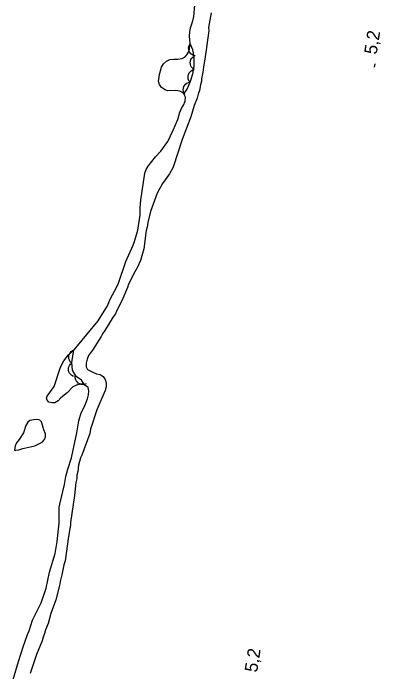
# Model space of a CAD drawing. Extents: x 282461 to 284471, y 5554090 to 5557646.
# Drawn here: x 284028.1 to 284114.3, y 5555579.2 to 5555733.8 of the extents above; entities that cross this region are included whole.
import ezdxf

# ---------------------------------------------------------------- set-up
doc = ezdxf.new("R2010")
doc.units = 0
for name, color, linetype in [('Niveau 1', 7, 'Continuous'), ('Niveau 3', 7, 'Continuous'), ('Niveau 4', 7, 'Continuous'), ('Niveau 44', 7, 'Continuous')]:
    doc.layers.add(name, color=color, linetype=linetype)

msp = doc.modelspace()

# ---------------------------------------------------------------- linework, layer by layer
at = {"layer": 'Niveau 1'}
msp.add_lwpolyline([(284074.51, 5555733.87), (284073.94, 5555730.48), (284073.95, 5555729.69), (284073.05, 5555723.02), (284072.71, 5555721.21), (284072.6, 5555719.97), (284072.27, 5555718.39), (284072.27, 5555717.82), (284072.04, 5555717.03), (284071.82, 5555715.67), (284071.48, 5555714.77), (284071.25, 5555713.87), (284070.58, 5555712.17), (284069.79, 5555709.46), (284067.76, 5555704.14), (284065.62, 5555697.7), (284064.72, 5555696.11), (284063.14, 5555693.85), (284062.23, 5555692.26), (284061.9, 5555691.59), (284060.32, 5555687.29), (284059.64, 5555684.69), (284059.53, 5555683.56), (284059.31, 5555682.77), (284058.75, 5555678.47), (284057.96, 5555675.76), (284057.28, 5555674.18), (284056.27, 5555672.59), (284055.93, 5555671.69), (284055.14, 5555670.22), (284054.91, 5555669.43), (284053.56, 5555666.26), (284052.32, 5555663.88), (284052.09, 5555663.21), (284051.53, 5555662.53), (284049.61, 5555659.36), (284049.04, 5555658.56), (284048.71, 5555657.89), (284046.67, 5555654.72), (284045.77, 5555653.47), (284045.43, 5555652.57), (284045.21, 5555651.66), (284045.21, 5555650.76), (284045.55, 5555650.19), (284046.79, 5555649.52), (284047.59, 5555649.19), (284048.49, 5555648.96), (284049.17, 5555648.51), (284049.63, 5555647.84), (284049.86, 5555647.05), (284049.86, 5555646.14), (284049.63, 5555645.24), (284047.71, 5555640.72), (284046.25, 5555636.19), (284046.03, 5555635.18), (284044.22, 5555630.09), (284043.88, 5555629.41), (284043.43, 5555627.71), (284043.21, 5555626.24), (284042.99, 5555625.34), (284042.99, 5555624.55), (284042.76, 5555623.64), (284042.43, 5555620.59), (284041.53, 5555614.27), (284041.53, 5555613.59), (284041.42, 5555613.25), (284041.08, 5555610.99), (284040.3, 5555605.23), (284039.96, 5555604.32), (284039.51, 5555601.95), (284039.06, 5555600.37), (284038.95, 5555599.46), (284038.05, 5555596.07), (284036.93, 5555592.91), (284036.25, 5555590.53), (284035.69, 5555589.06), (284035.46, 5555588.16), (284035.12, 5555587.37), (284034.9, 5555586.46), (284033.54, 5555583.29), (284032.08, 5555578.77)], dxfattribs=at)
at = {"layer": 'Niveau 3'}
msp.add_line((284112.88, 5555721.16), (284113, 5555721.95), dxfattribs=at)
at = {"layer": 'Niveau 4'}
for points in [[(284028.07, 5555577.37), (284029.31, 5555581.61), (284030.44, 5555585.06), (284031.45, 5555587.95), (284031.85, 5555588.85), (284032.64, 5555591.29), (284034.67, 5555595.36), (284035.8, 5555598.81), (284036.58, 5555602.6), (284037.94, 5555607.01), (284038.38, 5555609.78), (284038.89, 5555614.08), (284038.88, 5555617.75), (284038.99, 5555618.54), (284040.12, 5555623.18), (284040.46, 5555625.04), (284040.91, 5555626.8), (284041.75, 5555629.4), (284042.99, 5555635.33), (284043.44, 5555638.16), (284044.06, 5555639.97), (284044.79, 5555641.5), (284045.52, 5555643.31), (284045.75, 5555644.21), (284045.86, 5555645.17), (284045.69, 5555645.91), (284044.87, 5555646.5), (284044.44, 5555646.7), (284043.7, 5555646.75), (284042.91, 5555646.52), (284042.06, 5555646.07), (284040.71, 5555644.7), (284039.24, 5555643.51), (284038.61, 5555642.83), (284037.82, 5555642.38), (284037.2, 5555642.32), (284036.46, 5555642.54), (284036.01, 5555642.99), (284035.89, 5555643.5), (284036.06, 5555643.95), (284037.7, 5555646.16), (284039.11, 5555650.52), (284039.45, 5555651.37), (284039.96, 5555652.22), (284041.09, 5555653.58), (284042.39, 5555654.82), (284047.98, 5555661.57), (284050.19, 5555665.13), (284050.86, 5555666.72), (284052.39, 5555669.55), (284052.78, 5555670.45), (284054.47, 5555675.54), (284056.22, 5555679.34), (284056.56, 5555680.24), (284057.35, 5555682.9), (284057.91, 5555686.4), (284057.91, 5555688.21), (284058.02, 5555689.96), (284058.97, 5555696.24), (284059.31, 5555697.14), (284059.76, 5555697.94), (284061.46, 5555700.09), (284062.76, 5555701.45), (284064.4, 5555703.71), (284065.64, 5555706.32), (284066.71, 5555708.86), (284067.22, 5555710.56), (284067.61, 5555711.47), (284068.06, 5555712.26), (284068.4, 5555713.16), (284068.51, 5555714.12), (284068.12, 5555714.91), (284067.83, 5555715.2), (284067.15, 5555715.48), (284066.25, 5555715.64), (284064.32, 5555715.58), (284063.7, 5555715.8), (284062.9, 5555716.37), (284062.39, 5555717.04), (284062.16, 5555717.78), (284062.39, 5555719.42), (284062.9, 5555721.17), (284063.35, 5555721.96), (284064.08, 5555722.59), (284064.87, 5555722.93), (284065.78, 5555723.04), (284066.74, 5555722.99), (284067.71, 5555723.16), (284068.44, 5555723.56), (284068.84, 5555724.07), (284069.34, 5555724.92), (284069.63, 5555726.67), (284069.45, 5555728.42), (284069.51, 5555729.38), (284069.68, 5555730.34), (284070.24, 5555732.04), (284070.46, 5555733), (284070.74, 5555735.71)], [(284035.23, 5555635.98), (284034.71, 5555637.9), (284034.32, 5555638.3), (284033.81, 5555638.41), (284032.9, 5555638.35), (284031.94, 5555638.18), (284031.54, 5555637.84), (284031.03, 5555637.04), (284030.53, 5555635.29), (284029.45, 5555633.7), (284028.83, 5555632.97), (284028.55, 5555632.23), (284028.38, 5555631.27), (284028.66, 5555631.22), (284029.4, 5555631.33), (284030.31, 5555631.62), (284033.14, 5555632.25), (284034.89, 5555633.1), (284035.46, 5555633.73), (284035.68, 5555634.35), (284035.68, 5555635.08), (284035.23, 5555635.98)]]:
    msp.add_lwpolyline(points, dxfattribs=at)
at = {"layer": 'Niveau 44'}
for points in [[(284068.12, 5555714.91), (284068.88, 5555715.96), (284069.67, 5555717.88), (284070.23, 5555719.58), (284070.57, 5555721.39), (284070.56, 5555723.65), (284070.22, 5555725.23), (284069.63, 5555726.67)], [(284070.81, 5555723.79), (284070.38, 5555723.88), (284070.02, 5555724.08), (284069.74, 5555724.29), (284069.52, 5555724.58), (284069.34, 5555724.92), (284069.26, 5555725.31), (284069.22, 5555725.64), (284069.29, 5555726), (284069.42, 5555726.36), (284069.63, 5555726.67)], [(284070.57, 5555720.6), (284070.21, 5555720.85), (284069.95, 5555721.17), (284069.77, 5555721.46), (284069.67, 5555721.81), (284069.64, 5555722.2), (284069.7, 5555722.59), (284069.79, 5555722.91), (284069.99, 5555723.22), (284070.25, 5555723.5), (284070.56, 5555723.71)], [(284069.59, 5555717.63), (284069.32, 5555717.97), (284069.17, 5555718.37), (284069.1, 5555718.7), (284069.12, 5555719.06), (284069.21, 5555719.44), (284069.39, 5555719.79), (284069.58, 5555720.07), (284069.87, 5555720.29), (284070.2, 5555720.48), (284070.56, 5555720.58)], [(284068.39, 5555714.76), (284068.15, 5555715.12), (284068.03, 5555715.53), (284067.97, 5555715.86), (284068.02, 5555716.23), (284068.14, 5555716.59), (284068.35, 5555716.93), (284068.55, 5555717.19), (284068.86, 5555717.4), (284069.2, 5555717.56), (284069.57, 5555717.64)], [(284041.78, 5555651.68), (284041.46, 5555651.98), (284041.26, 5555652.35), (284041.13, 5555652.68), (284041.1, 5555653.04), (284041.14, 5555653.43), (284041.27, 5555653.81), (284041.42, 5555654.12), (284041.68, 5555654.38), (284041.99, 5555654.62), (284042.33, 5555654.77)], [(284044.87, 5555646.5), (284044.07, 5555647.63), (284042.82, 5555648.53), (284042.03, 5555649.99), (284041.8, 5555651.8), (284042.33, 5555654.77)], [(284042.21, 5555648.56), (284041.82, 5555648.76), (284041.51, 5555649.05), (284041.3, 5555649.32), (284041.16, 5555649.66), (284041.08, 5555650.04), (284041.09, 5555650.44), (284041.14, 5555650.78), (284041.31, 5555651.11), (284041.53, 5555651.43), (284041.82, 5555651.68)], [(284045.19, 5555646.82), (284044.78, 5555646.67), (284044.36, 5555646.65), (284044.01, 5555646.67), (284043.67, 5555646.8), (284043.34, 5555647), (284043.05, 5555647.29), (284042.84, 5555647.55), (284042.71, 5555647.9), (284042.63, 5555648.28), (284042.64, 5555648.66)]]:
    msp.add_lwpolyline(points, dxfattribs=at)

# ---------------------------------------------------------------- texts
at = {"layer": 'Niveau 3'}
for p in [(284113.36, 5555724), (284085.31, 5555578.95)]:
    msp.add_text('5,2  ', height=3, rotation=81.0957, dxfattribs=at).set_placement(p)

doc.saveas('drawing.dxf')
